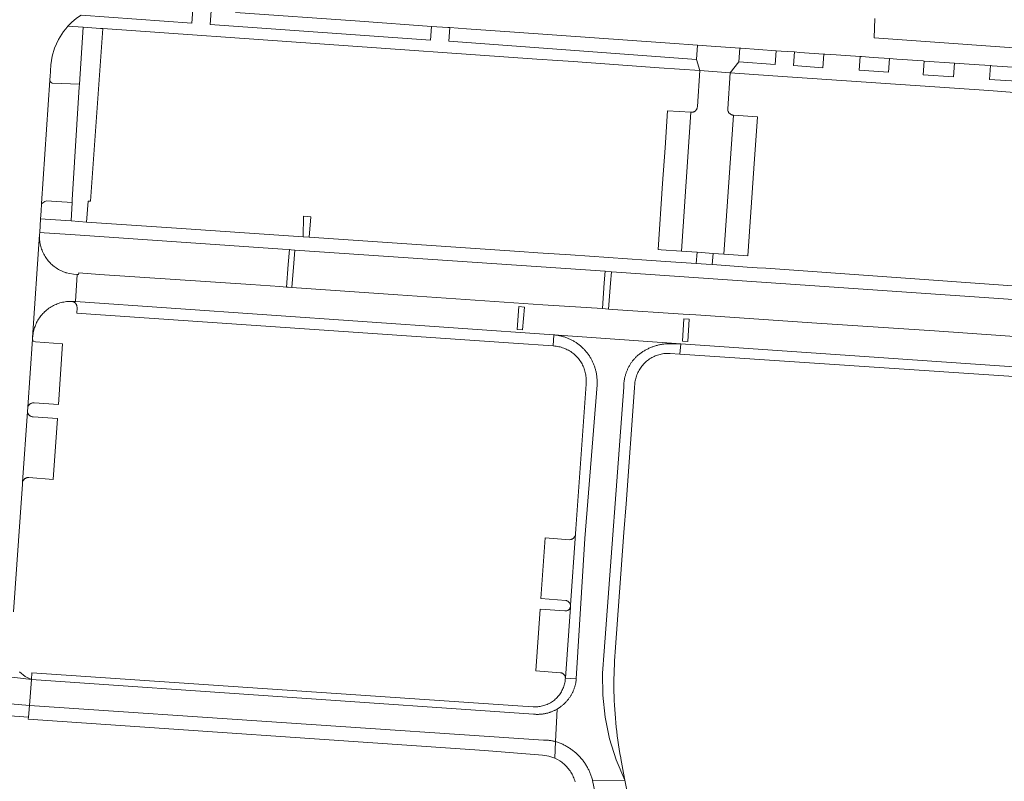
# Model space of a CAD drawing. Extents: x 146402 to 164798, y 455483 to 464134.
# Tile 377 of 575: x 157720 to 157882, y 461339 to 461464. Entities that reach past the tile are written whole.
import ezdxf

# ---------------------------------------------------------------- set-up
doc = ezdxf.new("R2010")
doc.units = 0
doc.header["$LTSCALE"] = 0.2
for name, color, linetype, lineweight in [('B-XX-VH-VERHARDING_ASFALT-GV', 252, 'CONTINUOUS', 18), ('B-XX-VH-VERHARDING_BETONSTRAATSTEEN-GV', 252, 'CONTINUOUS', 18), ('B-XX-VH-VERHARDING_STRAATBAKSTEEN-GV', 252, 'CONTINUOUS', 18), ('B-XX-VH-VERHARDING_TEGEL-GV', 252, 'CONTINUOUS', 18)]:
    doc.layers.add(name, color=color, linetype=linetype, lineweight=lineweight)

msp = doc.modelspace()

# ---------------------------------------------------------------- linework, layer by layer
at = {"layer": 'B-XX-VH-VERHARDING_ASFALT-GV'}
for points in [[(157718.799, 461366.978), (157720.158, 461386.441), (157720.261, 461387.92), (157720.282, 461388.22), (157720.29, 461388.335), (157721.082, 461399.95), (157721.13, 461400.649), (157721.895, 461411.869), (157721.932, 461412.096), (157723.083, 461429.087), (157723.103, 461429.405), (157723.249, 461431.64), (157723.34, 461432.917), (157723.416, 461434.099), (157723.421, 461434.186), (157724.746, 461454.45), (157724.757, 461454.615), (157724.833, 461455.028), (157724.939, 461456.985), (157725.155, 461458.389), (157725.553, 461459.753), (157726.192, 461461.171), (157727.027, 461462.483), (157727.376, 461462.928), (157727.749, 461463.354), (157728.407, 461464.01), (157729.12, 461464.607)], [(157860.454, 461464.611), (157860.308, 461461.403), (157891.759, 461459.202)], [(157706.586, 461357.664), (157721.748, 461355.853), (157720.687, 461356.372), (157719.775, 461357.123)], [(157718.289, 461351.834), (157721.416, 461351.594), (157721.748, 461355.853), (157706.586, 461357.664)]]:
    msp.add_lwpolyline(points, dxfattribs=at)
msp.add_lwpolyline([(157723.073, 461428.865), (157723.083, 461429.087), (157721.932, 461412.096), (157721.972, 461412.343), (157721.981, 461412.441), (157722.007, 461412.663), (157722.042, 461412.884), (157722.084, 461413.104), (157722.134, 461413.322), (157722.192, 461413.538), (157722.257, 461413.752), (157722.33, 461413.963), (157722.411, 461414.172), (157722.499, 461414.377), (157722.594, 461414.58), (157722.696, 461414.778), (157722.806, 461414.973), (157722.922, 461415.165), (157723.045, 461415.351), (157723.175, 461415.533), (157723.311, 461415.711), (157723.454, 461415.883), (157723.602, 461416.051), (157723.757, 461416.212), (157723.917, 461416.369), (157724.082, 461416.519), (157724.253, 461416.663), (157724.429, 461416.801), (157724.61, 461416.933), (157724.795, 461417.058), (157724.985, 461417.177), (157725.179, 461417.289), (157725.376, 461417.393), (157725.578, 461417.491), (157725.782, 461417.581), (157725.99, 461417.664), (157726.2, 461417.739), (157726.414, 461417.807), (157726.629, 461417.867), (157726.846, 461417.92), (157727.066, 461417.964), (157727.286, 461418.001), (157727.508, 461418.03), (157727.906, 461418.062), (157728.306, 461418.068), (157728.353, 461418.065), (157728.367, 461418.063), (157728.967, 461418.023), (157729.238, 461422.51), (157728.669, 461422.55), (157728.057, 461422.639), (157727.457, 461422.789), (157727.417, 461422.801), (157727.206, 461422.871), (157726.998, 461422.948), (157726.792, 461423.033), (157726.59, 461423.126), (157726.391, 461423.225), (157726.196, 461423.332), (157726.004, 461423.445), (157725.817, 461423.565), (157725.635, 461423.692), (157725.457, 461423.826), (157725.284, 461423.966), (157725.116, 461424.111), (157724.953, 461424.263), (157724.796, 461424.421), (157724.645, 461424.584), (157724.5, 461424.752), (157724.361, 461424.926), (157724.228, 461425.104), (157724.102, 461425.287), (157723.982, 461425.475), (157723.87, 461425.666), (157723.764, 461425.862), (157723.665, 461426.061), (157723.573, 461426.264), (157723.489, 461426.47), (157723.413, 461426.679), (157723.344, 461426.89), (157723.282, 461427.104), (157723.228, 461427.32), (157723.183, 461427.537), (157723.144, 461427.756), (157723.114, 461427.977), (157723.092, 461428.198), (157723.078, 461428.42), (157723.071, 461428.642)], close=True, dxfattribs=at)
at = {"layer": 'B-XX-VH-VERHARDING_BETONSTRAATSTEEN-GV'}
for points in [[(157755.28, 461465.61), (157775.77, 461464.15), (157787.53, 461463.313), (157790.245, 461463.12), (157790.523, 461463.1), (157793.281, 461462.904), (157801.2, 461462.34), (157826.71, 461460.54), (157831.252, 461460.221), (157833.502, 461460.063), (157838.235, 461459.73), (157838.395, 461459.719), (157844.22, 461459.31), (157845.014, 461459.254), (157847.213, 461459.1), (157848.058, 461459.04), (157852.051, 461458.76), (157852.19, 461458.75), (157854.078, 461458.619), (157858.036, 461458.343), (157858.238, 461458.329), (157860.162, 461458.195), (157862.824, 461458.01), (157864.032, 461457.926), (157868.373, 461457.623), (157868.561, 461457.61), (157873.549, 461457.263), (157874.281, 461457.212), (157877.61, 461456.98), (157879.434, 461456.852), (157879.719, 461456.832), (157883.923, 461456.537)], [(157891.759, 461459.202), (157860.308, 461461.403), (157860.454, 461464.611)], [(157896.615, 461411.38), (157870.264, 461413.237), (157850.918, 461414.507), (157831.022, 461415.852), (157828.904, 461415.993), (157817.341, 461416.761), (157816.648, 461416.806), (157815.632, 461416.872), (157805.825, 461417.508), (157781.974, 461419.144), (157764.54, 461420.362), (157763.973, 461420.402), (157763.679, 461420.422), (157762.582, 461420.499), (157757.819, 461420.832), (157732.946, 461422.5), (157729.509, 461422.749), (157729.484, 461422.493), (157729.238, 461422.51), (157728.967, 461418.023), (157807.67, 461412.557), (157828.523, 461411.109), (157900.035, 461406.143)], [(157900.035, 461406.143), (157828.523, 461411.109), (157828.393, 461409.392), (157832.467, 461409.115), (157894.781, 461404.934)], [(157817.408, 461322.963), (157814.035, 461339.224), (157813.995, 461339.376), (157813.953, 461339.527), (157813.909, 461339.677), (157813.861, 461339.827), (157813.811, 461339.975), (157813.759, 461340.123), (157813.704, 461340.27), (157813.646, 461340.416), (157813.586, 461340.56), (157813.523, 461340.704), (157813.458, 461340.847), (157813.391, 461340.988), (157813.321, 461341.129), (157813.248, 461341.268), (157813.173, 461341.406), (157813.096, 461341.542), (157813.016, 461341.677), (157812.934, 461341.811), (157812.85, 461341.943), (157812.764, 461342.074), (157812.675, 461342.203), (157812.584, 461342.331), (157812.491, 461342.457), (157812.395, 461342.582), (157812.298, 461342.704), (157812.198, 461342.825), (157812.096, 461342.945), (157811.992, 461343.062), (157811.887, 461343.178), (157811.779, 461343.292), (157811.669, 461343.404), (157811.557, 461343.514), (157811.444, 461343.622), (157811.328, 461343.728), (157811.211, 461343.832), (157811.092, 461343.934), (157810.971, 461344.034), (157810.848, 461344.132), (157810.724, 461344.228), (157810.598, 461344.321), (157810.471, 461344.413), (157810.342, 461344.502), (157810.211, 461344.589), (157810.079, 461344.673), (157809.946, 461344.756), (157809.811, 461344.835), (157809.675, 461344.913), (157809.537, 461344.988), (157809.398, 461345.061), (157809.258, 461345.132), (157809.117, 461345.2), (157808.974, 461345.265), (157808.831, 461345.328), (157808.686, 461345.389), (157808.54, 461345.447), (157808.394, 461345.502), (157808.246, 461345.555), (157808.097, 461345.605), (157807.948, 461345.653), (157807.826, 461342.91), (157808.227, 461342.712), (157808.613, 461342.485), (157808.784, 461342.371), (157808.962, 461342.243), (157809.135, 461342.109), (157809.303, 461341.969), (157809.465, 461341.823), (157809.622, 461341.671), (157809.774, 461341.513), (157809.919, 461341.35), (157810.059, 461341.181), (157810.192, 461341.008), (157810.319, 461340.83), (157810.439, 461340.647), (157810.553, 461340.46), (157810.659, 461340.269), (157810.759, 461340.074), (157810.851, 461339.876), (157810.936, 461339.675), (157811.014, 461339.47), (157811.084, 461339.263), (157811.146, 461339.053)], [(157824.073, 461315.368), (157819.324, 461339.281), (157814.035, 461339.224), (157817.408, 461322.963)]]:
    msp.add_lwpolyline(points, dxfattribs=at)
for points in [[(157836.658, 461455.69), (157831.67, 461456.041), (157831.264, 461450.104), (157831.259, 461450.053), (157831.245, 461449.964), (157831.222, 461449.878), (157831.192, 461449.794), (157831.155, 461449.712), (157831.11, 461449.635), (157831.059, 461449.562), (157831.001, 461449.493), (157830.938, 461449.431), (157830.869, 461449.374), (157830.795, 461449.323), (157830.718, 461449.279), (157830.636, 461449.242), (157830.552, 461449.213), (157830.465, 461449.191), (157830.377, 461449.178), (157830.287, 461449.172), (157830.198, 461449.174), (157828.627, 461426.32), (157831.196, 461426.144), (157833.833, 461425.962), (157835.616, 461425.84), (157837.182, 461448.696), (157837.131, 461448.701), (157837.042, 461448.715), (157836.956, 461448.738), (157836.872, 461448.768), (157836.791, 461448.805), (157836.713, 461448.85), (157836.64, 461448.901), (157836.571, 461448.959), (157836.508, 461449.022), (157836.451, 461449.091), (157836.401, 461449.165), (157836.357, 461449.242), (157836.32, 461449.324), (157836.291, 461449.408), (157836.269, 461449.495), (157836.256, 461449.583), (157836.25, 461449.673), (157836.252, 461449.762)], [(157724.861, 461454.199), (157724.746, 461454.45), (157723.421, 461434.186), (157723.416, 461434.099), (157723.634, 461434.302), (157723.94, 461434.528), (157724.206, 461434.59), (157728.42, 461434.327), (157728.443, 461434.791), (157729.604, 461453.367), (157729.634, 461453.813), (157725.178, 461453.985), (157724.973, 461454.066)], [(157830.198, 461449.174), (157826.357, 461449.438), (157825.94, 461443.348), (157825.538, 461437.48), (157824.792, 461426.583), (157825.305, 461426.548), (157828.627, 461426.32)], [(157841.122, 461448.426), (157837.182, 461448.696), (157835.616, 461425.84), (157839.556, 461425.57), (157840.539, 461439.919)], [(157801.629, 461413.432), (157801.916, 461417.204), (157802.804, 461417.136), (157802.517, 461413.365)], [(157802.804, 461417.136), (157801.916, 461417.204), (157801.629, 461413.432), (157802.517, 461413.365)], [(157828.786, 461411.513), (157829.019, 461415.211), (157829.899, 461415.155), (157829.667, 461411.457)], [(157829.899, 461415.155), (157829.019, 461415.211), (157828.786, 461411.513), (157829.667, 461411.457)], [(157807.804, 461412.545), (157807.67, 461412.557), (157807.527, 461410.738), (157807.611, 461410.734), (157807.824, 461410.717), (157808.037, 461410.692), (157808.248, 461410.659), (157808.458, 461410.619), (157808.666, 461410.571), (157808.872, 461410.514), (157809.076, 461410.451), (157809.278, 461410.379), (157809.477, 461410.301), (157809.672, 461410.214), (157809.865, 461410.121), (157810.053, 461410.02), (157810.238, 461409.913), (157810.419, 461409.798), (157810.595, 461409.677), (157810.766, 461409.549), (157810.933, 461409.415), (157811.094, 461409.275), (157811.251, 461409.129), (157811.401, 461408.977), (157811.546, 461408.82), (157811.685, 461408.657), (157811.817, 461408.49), (157811.944, 461408.317), (157812.063, 461408.14), (157812.176, 461407.959), (157812.283, 461407.773), (157812.382, 461407.584), (157812.474, 461407.391), (157812.558, 461407.194), (157812.636, 461406.995), (157812.705, 461406.793), (157812.768, 461406.588), (157812.822, 461406.381), (157812.869, 461406.173), (157812.908, 461405.963), (157812.939, 461405.751), (157812.962, 461405.538), (157812.977, 461405.325), (157812.984, 461405.112), (157812.983, 461404.898), (157812.974, 461404.684), (157812.957, 461404.471), (157811.276, 461380.674), (157811.217, 461379.835), (157810.393, 461368.107), (157810.394, 461368.104), (157810.4, 461368.021), (157810.398, 461367.939), (157810.388, 461367.857), (157810.37, 461367.776), (157809.55, 461356.107), (157809.548, 461356.06), (157811.345, 461355.952), (157812.736, 461379.074), (157814.753, 461404.344), (157814.76, 461404.479), (157814.766, 461404.614), (157814.768, 461404.749), (157814.769, 461404.884), (157814.767, 461405.019), (157814.762, 461405.153), (157814.756, 461405.288), (157814.747, 461405.423), (157814.735, 461405.558), (157814.722, 461405.692), (157814.706, 461405.826), (157814.687, 461405.96), (157814.667, 461406.093), (157814.644, 461406.226), (157814.618, 461406.359), (157814.591, 461406.491), (157814.561, 461406.622), (157814.528, 461406.753), (157814.494, 461406.884), (157814.457, 461407.014), (157814.418, 461407.143), (157814.377, 461407.272), (157814.333, 461407.399), (157814.288, 461407.526), (157814.24, 461407.653), (157814.19, 461407.778), (157814.137, 461407.902), (157814.083, 461408.026), (157814.026, 461408.148), (157813.967, 461408.27), (157813.907, 461408.39), (157813.844, 461408.51), (157813.779, 461408.628), (157813.712, 461408.745), (157813.642, 461408.861), (157813.571, 461408.976), (157813.498, 461409.089), (157813.423, 461409.202), (157813.346, 461409.313), (157813.267, 461409.422), (157813.186, 461409.53), (157813.104, 461409.637), (157813.019, 461409.742), (157812.933, 461409.846), (157812.845, 461409.948), (157812.755, 461410.049), (157812.663, 461410.148), (157812.57, 461410.245), (157812.475, 461410.341), (157812.378, 461410.435), (157812.28, 461410.528), (157812.18, 461410.619), (157812.078, 461410.707), (157811.975, 461410.795), (157811.87, 461410.88), (157811.764, 461410.964), (157811.657, 461411.045), (157811.548, 461411.125), (157811.438, 461411.203), (157811.326, 461411.279), (157811.213, 461411.353), (157811.099, 461411.425), (157810.984, 461411.495), (157810.867, 461411.563), (157810.749, 461411.629), (157810.63, 461411.693), (157810.51, 461411.755), (157810.389, 461411.815), (157810.267, 461411.872), (157810.144, 461411.927), (157810.02, 461411.981), (157809.895, 461412.032), (157809.77, 461412.081), (157809.643, 461412.128), (157809.516, 461412.172), (157809.387, 461412.215), (157809.258, 461412.255), (157809.129, 461412.292), (157808.999, 461412.328), (157808.868, 461412.361), (157808.736, 461412.392), (157808.604, 461412.421), (157808.472, 461412.447), (157808.339, 461412.472), (157808.206, 461412.493), (157808.073, 461412.513), (157807.939, 461412.53)], [(157828.523, 461411.109), (157807.67, 461412.557), (157807.804, 461412.545), (157807.939, 461412.53), (157808.073, 461412.513), (157808.206, 461412.493), (157808.339, 461412.472), (157808.472, 461412.447), (157808.604, 461412.421), (157808.736, 461412.392), (157808.868, 461412.361), (157808.999, 461412.328), (157809.129, 461412.292), (157809.258, 461412.255), (157809.387, 461412.215), (157809.516, 461412.172), (157809.643, 461412.128), (157809.77, 461412.081), (157809.895, 461412.032), (157810.02, 461411.981), (157810.144, 461411.927), (157810.267, 461411.872), (157810.389, 461411.815), (157810.51, 461411.755), (157810.63, 461411.693), (157810.749, 461411.629), (157810.867, 461411.563), (157810.984, 461411.495), (157811.099, 461411.425), (157811.213, 461411.353), (157811.326, 461411.279), (157811.438, 461411.203), (157811.548, 461411.125), (157811.657, 461411.045), (157811.764, 461410.964), (157811.87, 461410.88), (157811.975, 461410.795), (157812.078, 461410.707), (157812.18, 461410.619), (157812.28, 461410.528), (157812.378, 461410.435), (157812.475, 461410.341), (157812.57, 461410.245), (157812.663, 461410.148), (157812.755, 461410.049), (157812.845, 461409.948), (157812.933, 461409.846), (157813.019, 461409.742), (157813.104, 461409.637), (157813.186, 461409.53), (157813.267, 461409.422), (157813.346, 461409.313), (157813.423, 461409.202), (157813.498, 461409.089), (157813.571, 461408.976), (157813.642, 461408.861), (157813.712, 461408.745), (157813.779, 461408.628), (157813.844, 461408.51), (157813.907, 461408.39), (157813.967, 461408.27), (157814.026, 461408.148), (157814.083, 461408.026), (157814.137, 461407.902), (157814.19, 461407.778), (157814.24, 461407.653), (157814.288, 461407.526), (157814.333, 461407.399), (157814.377, 461407.272), (157814.418, 461407.143), (157814.457, 461407.014), (157814.494, 461406.884), (157814.528, 461406.753), (157814.561, 461406.622), (157814.591, 461406.491), (157814.618, 461406.359), (157814.644, 461406.226), (157814.667, 461406.093), (157814.687, 461405.96), (157814.706, 461405.826), (157814.722, 461405.692), (157814.735, 461405.558), (157814.747, 461405.423), (157814.756, 461405.288), (157814.762, 461405.153), (157814.767, 461405.019), (157814.769, 461404.884), (157814.768, 461404.749), (157814.766, 461404.614), (157814.76, 461404.479), (157814.753, 461404.344), (157812.736, 461379.074), (157811.345, 461355.952), (157811.334, 461355.841), (157811.321, 461355.729), (157811.305, 461355.618), (157811.288, 461355.507), (157811.269, 461355.397), (157811.248, 461355.287), (157811.225, 461355.177), (157811.201, 461355.068), (157811.174, 461354.959), (157811.145, 461354.851), (157811.115, 461354.743), (157811.082, 461354.635), (157811.048, 461354.529), (157811.012, 461354.423), (157810.974, 461354.317), (157810.934, 461354.212), (157810.893, 461354.108), (157810.849, 461354.005), (157810.804, 461353.902), (157810.757, 461353.801), (157810.709, 461353.7), (157810.658, 461353.6), (157810.606, 461353.501), (157810.552, 461353.402), (157810.496, 461353.305), (157810.439, 461353.209), (157810.38, 461353.114), (157810.319, 461353.019), (157810.257, 461352.926), (157810.193, 461352.834), (157810.127, 461352.743), (157810.06, 461352.653), (157809.992, 461352.565), (157809.921, 461352.477), (157809.85, 461352.391), (157809.776, 461352.307), (157809.702, 461352.223), (157809.626, 461352.141), (157809.548, 461352.06), (157809.469, 461351.98), (157809.389, 461351.902), (157809.307, 461351.825), (157809.224, 461351.75), (157809.14, 461351.676), (157809.054, 461351.604), (157808.967, 461351.533), (157808.879, 461351.464), (157808.79, 461351.396), (157808.7, 461351.33), (157808.608, 461351.265), (157808.525, 461351.209), (157808.442, 461351.154), (157808.357, 461351.1), (157808.272, 461351.048), (157808.186, 461350.997), (157807.948, 461345.653), (157808.097, 461345.605), (157808.246, 461345.555), (157808.394, 461345.502), (157808.54, 461345.447), (157808.686, 461345.389), (157808.831, 461345.328), (157808.974, 461345.265), (157809.117, 461345.2), (157809.258, 461345.132), (157809.398, 461345.061), (157809.537, 461344.988), (157809.675, 461344.913), (157809.811, 461344.835), (157809.946, 461344.756), (157810.079, 461344.673), (157810.211, 461344.589), (157810.342, 461344.502), (157810.471, 461344.413), (157810.598, 461344.321), (157810.724, 461344.228), (157810.848, 461344.132), (157810.971, 461344.034), (157811.092, 461343.934), (157811.211, 461343.832), (157811.328, 461343.728), (157811.444, 461343.622), (157811.557, 461343.514), (157811.669, 461343.404), (157811.779, 461343.292), (157811.887, 461343.178), (157811.992, 461343.062), (157812.096, 461342.945), (157812.198, 461342.825), (157812.298, 461342.704), (157812.395, 461342.582), (157812.491, 461342.457), (157812.584, 461342.331), (157812.675, 461342.203), (157812.764, 461342.074), (157812.85, 461341.943), (157812.934, 461341.811), (157813.016, 461341.677), (157813.096, 461341.542), (157813.173, 461341.406), (157813.248, 461341.268), (157813.321, 461341.129), (157813.391, 461340.988), (157813.458, 461340.847), (157813.523, 461340.704), (157813.586, 461340.56), (157813.646, 461340.416), (157813.704, 461340.27), (157813.759, 461340.123), (157813.811, 461339.975), (157813.861, 461339.827), (157813.909, 461339.677), (157813.953, 461339.527), (157813.995, 461339.376), (157814.035, 461339.224), (157819.324, 461339.281), (157817.911, 461342.629), (157816.828, 461346.098), (157816.084, 461349.656), (157815.687, 461353.268), (157815.641, 461356.902), (157815.945, 461360.524), (157819.147, 461403.979), (157819.148, 461404.101), (157819.15, 461404.223), (157819.155, 461404.344), (157819.163, 461404.466), (157819.172, 461404.587), (157819.183, 461404.709), (157819.196, 461404.83), (157819.212, 461404.95), (157819.229, 461405.071), (157819.249, 461405.191), (157819.271, 461405.311), (157819.295, 461405.43), (157819.32, 461405.549), (157819.348, 461405.668), (157819.378, 461405.786), (157819.41, 461405.903), (157819.444, 461406.02), (157819.481, 461406.137), (157819.519, 461406.252), (157819.559, 461406.367), (157819.601, 461406.482), (157819.645, 461406.595), (157819.691, 461406.708), (157819.739, 461406.82), (157819.789, 461406.931), (157819.841, 461407.041), (157819.895, 461407.15), (157819.951, 461407.259), (157820.008, 461407.366), (157820.067, 461407.472), (157820.129, 461407.578), (157820.192, 461407.682), (157820.257, 461407.785), (157820.323, 461407.887), (157820.392, 461407.988), (157820.462, 461408.087), (157820.534, 461408.185), (157820.607, 461408.282), (157820.683, 461408.378), (157820.76, 461408.473), (157820.838, 461408.566), (157820.918, 461408.657), (157821, 461408.748), (157821.083, 461408.837), (157821.168, 461408.924), (157821.273, 461409.02), (157821.381, 461409.115), (157821.489, 461409.207), (157821.6, 461409.298), (157821.712, 461409.386), (157821.825, 461409.473), (157821.94, 461409.557), (157822.057, 461409.64), (157822.174, 461409.72), (157822.294, 461409.799), (157822.414, 461409.875), (157822.536, 461409.949), (157822.659, 461410.021), (157822.784, 461410.091), (157822.91, 461410.159), (157823.036, 461410.225), (157823.164, 461410.288), (157823.293, 461410.349), (157823.424, 461410.408), (157823.555, 461410.464), (157823.687, 461410.518), (157823.82, 461410.57), (157823.954, 461410.619), (157824.089, 461410.666), (157824.224, 461410.711), (157824.36, 461410.754), (157824.497, 461410.793), (157824.635, 461410.831), (157824.773, 461410.866), (157824.912, 461410.899), (157825.052, 461410.929), (157825.192, 461410.957), (157825.332, 461410.982), (157825.473, 461411.005), (157825.615, 461411.026), (157825.756, 461411.043), (157825.898, 461411.059), (157826.04, 461411.072), (157826.183, 461411.082), (157826.325, 461411.09), (157826.468, 461411.096), (157826.611, 461411.099), (157826.753, 461411.099), (157826.896, 461411.097)], [(157722.048, 461411.53), (157721.895, 461411.869), (157721.13, 461400.649), (157721.14, 461400.685), (157721.17, 461400.769), (157721.208, 461400.85), (157721.253, 461400.927), (157721.304, 461401), (157721.362, 461401.068), (157721.425, 461401.131), (157721.494, 461401.188), (157721.568, 461401.238), (157721.646, 461401.282), (157721.727, 461401.318), (157721.812, 461401.347), (157721.898, 461401.368), (157721.987, 461401.382), (157722.076, 461401.387), (157722.165, 461401.385), (157726.166, 461401.085), (157726.862, 461411.066), (157722.394, 461411.393)], [(157828.393, 461409.392), (157828.523, 461411.109), (157826.896, 461411.097), (157826.753, 461411.099), (157826.611, 461411.099), (157826.468, 461411.096), (157826.325, 461411.09), (157826.183, 461411.082), (157826.04, 461411.072), (157825.898, 461411.059), (157825.756, 461411.043), (157825.615, 461411.026), (157825.473, 461411.005), (157825.332, 461410.982), (157825.192, 461410.957), (157825.052, 461410.929), (157824.912, 461410.899), (157824.773, 461410.866), (157824.635, 461410.831), (157824.497, 461410.793), (157824.36, 461410.754), (157824.224, 461410.711), (157824.089, 461410.666), (157823.954, 461410.619), (157823.82, 461410.57), (157823.687, 461410.518), (157823.555, 461410.464), (157823.424, 461410.408), (157823.293, 461410.349), (157823.164, 461410.288), (157823.036, 461410.225), (157822.91, 461410.159), (157822.784, 461410.091), (157822.659, 461410.021), (157822.536, 461409.949), (157822.414, 461409.875), (157822.294, 461409.799), (157822.174, 461409.72), (157822.057, 461409.64), (157821.94, 461409.557), (157821.825, 461409.473), (157821.712, 461409.386), (157821.6, 461409.298), (157821.489, 461409.207), (157821.381, 461409.115), (157821.273, 461409.02), (157821.168, 461408.924), (157821.083, 461408.837), (157821, 461408.748), (157820.918, 461408.657), (157820.838, 461408.566), (157820.76, 461408.473), (157820.683, 461408.378), (157820.607, 461408.282), (157820.534, 461408.185), (157820.462, 461408.087), (157820.392, 461407.988), (157820.323, 461407.887), (157820.257, 461407.785), (157820.192, 461407.682), (157820.129, 461407.578), (157820.067, 461407.472), (157820.008, 461407.366), (157819.951, 461407.259), (157819.895, 461407.15), (157819.841, 461407.041), (157819.789, 461406.931), (157819.739, 461406.82), (157819.691, 461406.708), (157819.645, 461406.595), (157819.601, 461406.482), (157819.559, 461406.367), (157819.519, 461406.252), (157819.481, 461406.137), (157819.444, 461406.02), (157819.41, 461405.903), (157819.378, 461405.786), (157819.348, 461405.668), (157819.32, 461405.549), (157819.295, 461405.43), (157819.271, 461405.311), (157819.249, 461405.191), (157819.229, 461405.071), (157819.212, 461404.95), (157819.196, 461404.83), (157819.183, 461404.709), (157819.172, 461404.587), (157819.163, 461404.466), (157819.155, 461404.344), (157819.15, 461404.223), (157819.148, 461404.101), (157819.147, 461403.979), (157815.945, 461360.524), (157815.641, 461356.902), (157815.687, 461353.268), (157816.084, 461349.656), (157816.828, 461346.098), (157817.911, 461342.629), (157819.324, 461339.281), (157819.089, 461340.466), (157818.668, 461342.889), (157818.65, 461342.988), (157818.52, 461343.705), (157818.399, 461344.423), (157818.285, 461345.142), (157818.179, 461345.863), (157818.082, 461346.584), (157817.992, 461347.307), (157817.91, 461348.031), (157817.836, 461348.755), (157817.77, 461349.48), (157817.712, 461350.206), (157817.662, 461350.933), (157817.62, 461351.66), (157817.586, 461352.387), (157817.56, 461353.115), (157817.542, 461353.843), (157817.532, 461354.571), (157817.53, 461355.3), (157817.536, 461356.028), (157817.55, 461356.756), (157817.572, 461357.484), (157817.602, 461358.212), (157817.64, 461358.939), (157817.686, 461359.666), (157817.74, 461360.392), (157819.186, 461380.021), (157819.537, 461384.785), (157820.942, 461403.847), (157820.94, 461403.932), (157820.941, 461404.142), (157820.95, 461404.351), (157820.967, 461404.56), (157820.992, 461404.769), (157821.025, 461404.976), (157821.065, 461405.181), (157821.114, 461405.385), (157821.17, 461405.587), (157821.234, 461405.787), (157821.305, 461405.984), (157821.384, 461406.178), (157821.47, 461406.369), (157821.564, 461406.557), (157821.665, 461406.741), (157821.772, 461406.921), (157821.886, 461407.096), (157822.007, 461407.268), (157822.135, 461407.434), (157822.268, 461407.596), (157822.408, 461407.752), (157822.442, 461407.789), (157822.589, 461407.939), (157822.742, 461408.083), (157822.9, 461408.221), (157823.063, 461408.353), (157823.231, 461408.478), (157823.403, 461408.597), (157823.58, 461408.71), (157823.761, 461408.815), (157823.946, 461408.914), (157824.135, 461409.006), (157824.327, 461409.09), (157824.522, 461409.167), (157824.72, 461409.236), (157824.921, 461409.298), (157825.123, 461409.352), (157825.328, 461409.398), (157825.534, 461409.437), (157825.742, 461409.468), (157825.95, 461409.49), (157826.159, 461409.505), (157826.369, 461409.512), (157826.578, 461409.51), (157826.788, 461409.501)], [(157721.095, 461399.862), (157721.082, 461399.95), (157720.29, 461388.335), (157720.351, 461388.503), (157720.388, 461388.581), (157720.432, 461388.656), (157720.482, 461388.726), (157720.539, 461388.791), (157720.602, 461388.851), (157720.67, 461388.905), (157720.743, 461388.952), (157720.819, 461388.993), (157720.899, 461389.026), (157720.982, 461389.051), (157721.067, 461389.069), (157721.153, 461389.079), (157721.24, 461389.081), (157721.326, 461389.075), (157725.313, 461388.789), (157726.012, 461398.778), (157722.024, 461399.06), (157721.947, 461399.066), (157721.86, 461399.081), (157721.773, 461399.104), (157721.69, 461399.134), (157721.609, 461399.172), (157721.532, 461399.216), (157721.459, 461399.268), (157721.392, 461399.326), (157721.33, 461399.389), (157721.273, 461399.458), (157721.223, 461399.532), (157721.18, 461399.61), (157721.144, 461399.691), (157721.116, 461399.775)], [(157810.393, 461368.107), (157811.217, 461379.835), (157811.209, 461379.753), (157811.193, 461379.663), (157811.17, 461379.575), (157811.138, 461379.49), (157811.099, 461379.407), (157811.053, 461379.329), (157811.001, 461379.254), (157810.942, 461379.185), (157810.877, 461379.121), (157810.807, 461379.063), (157810.732, 461379.011), (157810.653, 461378.966), (157810.57, 461378.929), (157810.484, 461378.898), (157810.396, 461378.876), (157810.306, 461378.861), (157806.199, 461379.175), (157805.499, 461369.17), (157809.612, 461368.853), (157809.626, 461368.852), (157809.708, 461368.84), (157809.788, 461368.82), (157809.867, 461368.793), (157809.942, 461368.758), (157810.013, 461368.716), (157810.08, 461368.668), (157810.142, 461368.613), (157810.198, 461368.552), (157810.248, 461368.487), (157810.292, 461368.417), (157810.329, 461368.343), (157810.358, 461368.265), (157810.38, 461368.185)], [(157809.55, 461356.107), (157810.37, 461367.776), (157810.359, 461367.74), (157810.331, 461367.662), (157810.295, 461367.588), (157810.252, 461367.517), (157810.202, 461367.451), (157810.146, 461367.39), (157810.085, 461367.334), (157810.018, 461367.285), (157809.948, 461367.243), (157809.873, 461367.207), (157809.795, 461367.179), (157809.715, 461367.159), (157809.633, 461367.146), (157809.551, 461367.142), (157809.468, 461367.145), (157805.384, 461367.426), (157804.665, 461357.269), (157808.735, 461356.978), (157808.81, 461356.971), (157808.891, 461356.955), (157808.971, 461356.932), (157809.048, 461356.902), (157809.122, 461356.864), (157809.191, 461356.819), (157809.256, 461356.767), (157809.316, 461356.71), (157809.37, 461356.647), (157809.417, 461356.579), (157809.458, 461356.507), (157809.492, 461356.431), (157809.518, 461356.353), (157809.537, 461356.272), (157809.547, 461356.19)], [(157804.321, 461350.162), (157721.748, 461355.853), (157721.416, 461351.594), (157805.963, 461345.91), (157806.097, 461345.909), (157806.231, 461345.906), (157806.364, 461345.901), (157806.498, 461345.893), (157806.631, 461345.883), (157806.765, 461345.87), (157806.898, 461345.855), (157807.03, 461345.838), (157807.163, 461345.819), (157807.295, 461345.797), (157807.426, 461345.773), (157807.558, 461345.746), (157807.688, 461345.717), (157807.818, 461345.686), (157807.948, 461345.653), (157808.186, 461350.997), (157808.089, 461350.942), (157807.991, 461350.888), (157807.892, 461350.836), (157807.792, 461350.786), (157807.692, 461350.738), (157807.59, 461350.691), (157807.488, 461350.646), (157807.385, 461350.603), (157807.281, 461350.562), (157807.177, 461350.523), (157807.072, 461350.485), (157806.966, 461350.449), (157806.859, 461350.415), (157806.753, 461350.383), (157806.645, 461350.353), (157806.537, 461350.325), (157806.429, 461350.299), (157806.32, 461350.274), (157806.21, 461350.251), (157806.1, 461350.231), (157805.99, 461350.212), (157805.88, 461350.195), (157805.769, 461350.18), (157805.659, 461350.167), (157805.547, 461350.156), (157805.436, 461350.147), (157805.325, 461350.139), (157805.213, 461350.134), (157805.102, 461350.131), (157804.99, 461350.13), (157804.878, 461350.13), (157804.767, 461350.133), (157804.655, 461350.137), (157804.544, 461350.143), (157804.432, 461350.152)], [(157801.746, 461351.543), (157721.807, 461356.984), (157721.748, 461355.853), (157804.321, 461350.162), (157804.432, 461350.152), (157804.544, 461350.143), (157804.655, 461350.137), (157804.767, 461350.133), (157804.878, 461350.13), (157804.99, 461350.13), (157805.102, 461350.131), (157805.213, 461350.134), (157805.325, 461350.139), (157805.436, 461350.147), (157805.547, 461350.156), (157805.659, 461350.167), (157805.769, 461350.18), (157805.88, 461350.195), (157805.99, 461350.212), (157806.1, 461350.231), (157806.21, 461350.251), (157806.32, 461350.274), (157806.429, 461350.299), (157806.537, 461350.325), (157806.645, 461350.353), (157806.753, 461350.383), (157806.859, 461350.415), (157806.966, 461350.449), (157807.072, 461350.485), (157807.177, 461350.523), (157807.281, 461350.562), (157807.385, 461350.603), (157807.488, 461350.646), (157807.59, 461350.691), (157807.692, 461350.738), (157807.792, 461350.786), (157807.892, 461350.836), (157807.991, 461350.888), (157808.089, 461350.942), (157808.186, 461350.997), (157808.272, 461351.048), (157808.357, 461351.1), (157808.442, 461351.154), (157808.525, 461351.209), (157808.608, 461351.265), (157808.7, 461351.33), (157808.79, 461351.396), (157808.879, 461351.464), (157808.967, 461351.533), (157809.054, 461351.604), (157809.14, 461351.676), (157809.224, 461351.75), (157809.307, 461351.825), (157809.389, 461351.902), (157809.469, 461351.98), (157809.548, 461352.06), (157809.626, 461352.141), (157809.702, 461352.223), (157809.776, 461352.307), (157809.85, 461352.391), (157809.921, 461352.477), (157809.992, 461352.565), (157810.06, 461352.653), (157810.127, 461352.743), (157810.193, 461352.834), (157810.257, 461352.926), (157810.319, 461353.019), (157810.38, 461353.114), (157810.439, 461353.209), (157810.496, 461353.305), (157810.552, 461353.402), (157810.606, 461353.501), (157810.658, 461353.6), (157810.709, 461353.7), (157810.757, 461353.801), (157810.804, 461353.902), (157810.849, 461354.005), (157810.893, 461354.108), (157810.934, 461354.212), (157810.974, 461354.317), (157811.012, 461354.423), (157811.048, 461354.529), (157811.082, 461354.635), (157811.115, 461354.743), (157811.145, 461354.851), (157811.174, 461354.959), (157811.201, 461355.068), (157811.225, 461355.177), (157811.248, 461355.287), (157811.269, 461355.397), (157811.288, 461355.507), (157811.305, 461355.618), (157811.321, 461355.729), (157811.334, 461355.841), (157811.345, 461355.952), (157809.548, 461356.06), (157809.539, 461355.935), (157809.519, 461355.736), (157809.49, 461355.538), (157809.454, 461355.342), (157809.41, 461355.147), (157809.358, 461354.954), (157809.299, 461354.763), (157809.232, 461354.575), (157809.157, 461354.39), (157809.075, 461354.208), (157808.986, 461354.029), (157808.89, 461353.854), (157808.787, 461353.683), (157808.677, 461353.516), (157808.56, 461353.354), (157808.438, 461353.196), (157808.308, 461353.044), (157808.173, 461352.897), (157808.032, 461352.756), (157807.886, 461352.62), (157807.734, 461352.49), (157807.578, 461352.366), (157807.416, 461352.249), (157807.25, 461352.138), (157807.079, 461352.034), (157806.905, 461351.937), (157806.726, 461351.847), (157806.544, 461351.764), (157806.359, 461351.689), (157806.172, 461351.621), (157805.981, 461351.56), (157805.789, 461351.508), (157805.594, 461351.463), (157805.398, 461351.426), (157805.2, 461351.396), (157805.002, 461351.375), (157804.802, 461351.362), (157804.603, 461351.356), (157804.403, 461351.359), (157804.252, 461351.37)], [(157805.963, 461345.91), (157721.416, 461351.594), (157721.252, 461349.653), (157721.224, 461349.314), (157796.273, 461344.18), (157805.789, 461343.416), (157806.83, 461343.253), (157807.826, 461342.91), (157807.948, 461345.653), (157807.818, 461345.686), (157807.688, 461345.717), (157807.558, 461345.746), (157807.426, 461345.773), (157807.295, 461345.797), (157807.163, 461345.819), (157807.03, 461345.838), (157806.898, 461345.855), (157806.765, 461345.87), (157806.631, 461345.883), (157806.498, 461345.893), (157806.364, 461345.901), (157806.231, 461345.906), (157806.097, 461345.909)]]:
    msp.add_lwpolyline(points, close=True, dxfattribs=at)
at = {"layer": 'B-XX-VH-VERHARDING_STRAATBAKSTEEN-GV'}
msp.add_lwpolyline([(157883.062, 461420.648), (157842.493, 461423.517), (157841.071, 461423.614), (157839.457, 461423.724), (157834.457, 461424.065), (157833.677, 461424.118), (157832.719, 461424.183), (157831.042, 461424.297), (157825.246, 461424.692), (157822.867, 461424.854), (157810.41, 461425.703), (157805.007, 461426.071), (157801.997, 461426.276), (157790.69, 461427.046), (157767.44, 461428.63), (157766.455, 461428.697), (157744.791, 461430.173), (157730.814, 461431.125), (157728.266, 461431.298), (157723.997, 461431.589), (157723.249, 461431.64), (157723.103, 461429.405), (157723.851, 461429.354), (157728.172, 461429.057), (157763.039, 461426.66), (157764.184, 461426.581), (157764.436, 461426.564), (157765.046, 461426.522), (157816.094, 461423.013), (157817.109, 461422.943), (157900.695, 461417.198)], dxfattribs=at)
at = {"layer": 'B-XX-VH-VERHARDING_TEGEL-GV'}
for points in [[(157750.498, 461465.947), (157748.29, 461466.103), (157748.142, 461463.86), (157729.908, 461465.157), (157729.508, 461464.891), (157729.12, 461464.607), (157728.407, 461464.01), (157727.749, 461463.354), (157730.267, 461463.175), (157733.081, 461462.975), (157733.509, 461462.945), (157804.874, 461457.933), (157808.309, 461457.69), (157810.852, 461457.511), (157824.958, 461456.515), (157831.67, 461456.041), (157831.088, 461457.887), (157790.374, 461460.855), (157790.523, 461463.1), (157790.245, 461463.12), (157787.53, 461463.313), (157787.381, 461461.068), (157751.135, 461463.647), (157751.283, 461465.892)], [(157733.081, 461462.975), (157730.267, 461463.175), (157729.634, 461453.813), (157729.604, 461453.367), (157728.443, 461434.791), (157728.42, 461434.327), (157728.266, 461431.298), (157730.814, 461431.125), (157731.083, 461434.561), (157731.439, 461434.536), (157733.509, 461462.945)], [(157833.502, 461460.063), (157831.252, 461460.221), (157831.088, 461457.887), (157831.67, 461456.041), (157836.658, 461455.69), (157838.078, 461457.486), (157838.235, 461459.73)], [(157767.674, 461432.003), (157766.507, 461432.085), (157766.455, 461428.697), (157767.44, 461428.63)], [(157764.436, 461426.564), (157764.184, 461426.581), (157763.981, 461424.112), (157763.679, 461420.422), (157763.973, 461420.402), (157764.54, 461420.362), (157764.87, 461424.383), (157765.046, 461426.522)], [(157833.833, 461425.962), (157831.196, 461426.144), (157831.042, 461424.297), (157832.719, 461424.183), (157833.677, 461424.118)], [(157817.109, 461422.943), (157816.094, 461423.013), (157815.953, 461421.133), (157815.632, 461416.872), (157816.648, 461416.806), (157816.968, 461421.068)], [(157728.967, 461418.023), (157728.367, 461418.063), (157728.441, 461418.053), (157728.527, 461418.032), (157728.611, 461418.005), (157728.692, 461417.97), (157728.77, 461417.927), (157728.843, 461417.878), (157728.912, 461417.822), (157728.976, 461417.76), (157729.033, 461417.693), (157729.085, 461417.621), (157729.129, 461417.545), (157729.167, 461417.465), (157729.197, 461417.382), (157729.22, 461417.296), (157729.234, 461417.209), (157729.241, 461417.12), (157729.24, 461417.032), (157729.197, 461416.128), (157729.947, 461416.076), (157801.035, 461411.185), (157807.527, 461410.738), (157807.67, 461412.557)]]:
    msp.add_lwpolyline(points, close=True, dxfattribs=at)
for points in [[(157883.764, 461454.277), (157879.275, 461454.592), (157879.434, 461456.852), (157877.61, 461456.98), (157874.281, 461457.212), (157873.549, 461457.263), (157873.39, 461455.005), (157868.402, 461455.356), (157868.561, 461457.61), (157868.373, 461457.623), (157864.032, 461457.926), (157862.824, 461458.01), (157862.666, 461455.759), (157857.879, 461456.095), (157858.036, 461458.343), (157854.078, 461458.619), (157852.19, 461458.75), (157852.051, 461458.76), (157851.893, 461456.515), (157847.055, 461456.855), (157847.213, 461459.1), (157845.014, 461459.254), (157844.22, 461459.31), (157844.062, 461457.066), (157838.078, 461457.486), (157836.658, 461455.69), (157843.691, 461455.196), (157879.163, 461452.765), (157900.223, 461451.129)], [(157681.708, 461352.509), (157721.252, 461349.653), (157721.416, 461351.594), (157718.289, 461351.834)]]:
    msp.add_lwpolyline(points, dxfattribs=at)

doc.saveas('drawing.dxf')
